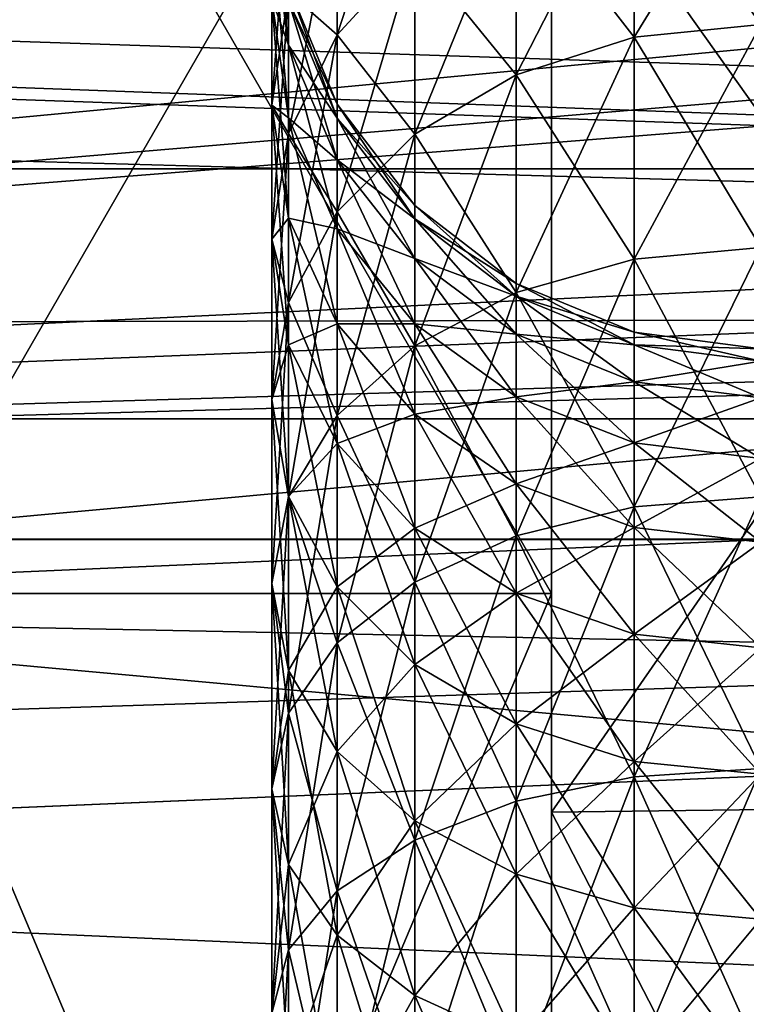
# Model space of a CAD drawing. Extents: x 0 to 200, y 18 to 95.
# Tile 351 of 491: x 148.58 to 150.66, y 50.55 to 53.37. Entities that reach past the tile are written whole.
import ezdxf

# ---------------------------------------------------------------- set-up
doc = ezdxf.new("R2010")
doc.units = 0

msp = doc.modelspace()

# ---------------------------------------------------------------- linework, layer by layer
for points in [[(101.204079, 54.298084, 38.928932), (174.799988, 55.887272, 41), (174.799988, 52.227016, 37.339745)], [(174.799988, 55.887272, 51), (115.346222, 54.298084, 53.071068), (174.799988, 52.227016, 54.660255)], [(148.199997, 55.021244, 41.5), (150.100616, 51.727016, 38.205772), (148.199997, 51.727016, 38.205772)], [(148.199997, 55.021244, 41.5), (150.100616, 55.021244, 41.5), (150.100616, 51.727016, 38.205772)], [(150.100616, 55.021244, 50.5), (148.199997, 55.021244, 50.5), (148.199997, 51.727016, 53.794228)], [(150.100616, 51.727016, 53.794228), (150.100616, 55.021244, 50.5), (148.199997, 51.727016, 53.794228)], [(150.100616, 53.938713, 49.875), (150.100616, 55.021244, 50.5), (150.100616, 51.102016, 52.711697)], [(150.100616, 55.021244, 50.5), (150.100616, 51.727016, 53.794228), (150.100616, 51.102016, 52.711697)], [(150.100616, 55.021244, 41.5), (150.100616, 53.938713, 42.125), (150.100616, 51.727016, 38.205772)], [(135.799988, 54.627644, 36.553799), (162.821793, 54.163807, 36.208118), (135.799988, 51.886112, 34.941391)], [(162.640335, 54.414803, 55.581314), (135.799988, 54.627644, 55.446201), (135.799988, 51.886112, 57.058609)], [(165.799988, 54.640976, 39.667881), (136.799988, 53.611908, 38.631443), (165.799988, 52.537247, 37.82296)], [(136.799988, 53.611908, 53.368557), (165.799988, 54.640976, 52.332119), (165.799988, 52.537247, 54.17704)], [(162.911285, 54.031204, 55.884483), (162.640335, 54.414803, 55.581314), (135.799988, 51.886112, 57.058609)], [(101.204079, 54.298084, 38.928932), (174.799988, 52.227016, 37.339745), (99.614899, 52.227016, 37.339745)], [(174.799988, 52.227016, 54.660255), (115.346222, 54.298084, 53.071068), (116.93541, 52.227016, 54.660255)], [(162.821793, 54.163807, 36.208118), (163.43602, 53.207344, 35.610722), (135.799988, 51.886112, 34.941391)], [(163.729385, 52.725121, 56.660549), (162.911285, 54.031204, 55.884483), (135.799988, 51.886112, 57.058609)], [(149.710037, 54.009644, 49.406364), (149.487564, 53.750534, 49.276234), (149.487564, 53.326077, 50.011417)], [(149.710037, 53.568325, 50.170746), (149.710037, 54.009644, 49.406364), (149.487564, 53.326077, 50.011417)], [(152.099991, 51.127014, 52.754997), (152.099991, 53.982014, 49.900002), (150.100616, 51.102016, 52.711697)], [(152.099991, 53.982014, 49.900002), (150.100616, 53.938713, 49.875), (150.100616, 51.102016, 52.711697)], [(150.100616, 53.938713, 42.125), (152.099991, 53.982014, 42.099998), (152.099991, 51.127014, 39.245003)], [(150.100616, 51.727016, 38.205772), (150.100616, 53.938713, 42.125), (150.100616, 51.102016, 39.288303)], [(150.100616, 53.938713, 42.125), (152.099991, 51.127014, 39.245003), (150.100616, 51.102016, 39.288303)], [(150.699997, 53.910919, 50.396072), (150.337646, 53.871063, 50.369858), (150.337646, 53.318829, 51.111637)], [(150.699997, 53.355373, 51.1423), (150.699997, 53.910919, 50.396072), (150.337646, 53.318829, 51.111637)], [(150.337646, 53.871063, 41.630142), (150.699997, 53.910919, 41.603928), (150.699997, 53.355373, 40.8577)], [(150.337646, 53.871063, 50.369858), (150, 53.754211, 50.293003), (150, 53.211689, 51.021736)], [(150.337646, 53.318829, 51.111637), (150.337646, 53.871063, 50.369858), (150, 53.211689, 51.021736)], [(150, 53.754211, 41.706997), (150.337646, 53.871063, 41.630142), (150.337646, 53.318829, 40.888363)], [(150.337646, 53.871063, 41.630142), (150.699997, 53.355373, 40.8577), (150.337646, 53.318829, 40.888363)], [(159.5, 52.942783, 42.700001), (133, 53.827015, 46), (133, 52.942783, 42.700001)], [(159.5, 53.827015, 46), (133, 53.827015, 46), (159.5, 52.942783, 42.700001)], [(159.5, 53.827015, 46), (159.5, 52.942783, 49.299999), (133, 52.942783, 49.299999)], [(133, 53.827015, 46), (159.5, 53.827015, 46), (133, 52.942783, 49.299999)], [(149.299988, 53.782387, 46.766212), (149.347702, 53.422493, 46.724148), (149.347702, 53.296532, 47.438503)], [(149.299988, 53.649113, 47.522064), (149.299988, 53.782387, 46.766212), (149.347702, 53.296532, 47.438503)], [(149.347702, 53.769482, 48.381264), (149.299988, 53.428986, 48.257332), (149.299988, 53.124989, 48.962074)], [(149.347702, 53.448795, 49.124695), (149.347702, 53.769482, 48.381264), (149.299988, 53.124989, 48.962074)], [(149.487564, 53.750534, 49.276234), (149.347702, 53.448795, 49.124695), (149.347702, 53.043972, 49.825871)], [(149.487564, 53.326077, 50.011417), (149.487564, 53.750534, 49.276234), (149.347702, 53.043972, 49.825871)], [(149.347702, 53.448795, 42.875305), (149.487564, 53.750534, 42.723766), (149.487564, 53.326077, 41.988586)], [(149.487564, 53.750534, 42.723766), (149.710037, 53.568325, 41.829254), (149.487564, 53.326077, 41.988586)], [(150, 53.754211, 50.293003), (149.710037, 53.568325, 50.170746), (149.710037, 53.041252, 50.878727)], [(150, 53.211689, 51.021736), (150, 53.754211, 50.293003), (149.710037, 53.041252, 50.878727)], [(149.710037, 53.568325, 41.829254), (150, 53.754211, 41.706997), (150, 53.211689, 40.978264)], [(150, 53.754211, 41.706997), (150.337646, 53.318829, 40.888363), (150, 53.211689, 40.978264)], [(149.299988, 53.649113, 47.522064), (149.347702, 53.296532, 47.438503), (149.347702, 53.088493, 48.133404)], [(149.299988, 53.428986, 48.257332), (149.299988, 53.649113, 47.522064), (149.347702, 53.088493, 48.133404)], [(149.299988, 53.649113, 44.477936), (149.299988, 53.428986, 43.742668), (149.347702, 53.296532, 44.561497)], [(149.347702, 53.422493, 45.275852), (149.299988, 53.649113, 44.477936), (149.347702, 53.296532, 44.561497)], [(165.799988, 52.537247, 37.82296), (136.799988, 53.611908, 38.631443), (136.799988, 52.48365, 37.906357)], [(136.799988, 53.611908, 53.368557), (165.799988, 52.537247, 54.17704), (136.799988, 52.48365, 54.093643)], [(149.710037, 53.568325, 50.170746), (149.487564, 53.326077, 50.011417), (149.487564, 52.819141, 50.692348)], [(149.710037, 53.041252, 50.878727), (149.710037, 53.568325, 50.170746), (149.487564, 52.819141, 50.692348)], [(149.487564, 53.326077, 41.988586), (149.710037, 53.568325, 41.829254), (149.710037, 53.041252, 41.121273)], [(149.710037, 53.568325, 41.829254), (150, 53.211689, 40.978264), (149.710037, 53.041252, 41.121273)], [(149.347702, 53.448795, 49.124695), (149.299988, 53.124989, 48.962074), (149.299988, 52.741234, 49.626759)], [(149.347702, 53.043972, 49.825871), (149.347702, 53.448795, 49.124695), (149.299988, 52.741234, 49.626759)], [(149.299988, 53.124989, 43.037926), (149.347702, 53.448795, 42.875305), (149.347702, 53.043972, 42.174129)], [(149.299988, 53.428986, 43.742668), (149.347702, 53.448795, 42.875305), (149.299988, 53.124989, 43.037926)], [(149.347702, 53.464668, 46), (149.487564, 53.127014, 46), (149.487564, 53.08712, 46.684948)], [(149.347702, 53.422493, 46.724148), (149.347702, 53.464668, 46), (149.487564, 53.08712, 46.684948)], [(149.347702, 53.464668, 46), (149.347702, 53.422493, 45.275852), (149.487564, 53.127014, 46)], [(149.347702, 53.448795, 42.875305), (149.487564, 53.326077, 41.988586), (149.347702, 53.043972, 42.174129)], [(149.299988, 53.428986, 48.257332), (149.347702, 53.088493, 48.133404), (149.347702, 52.801186, 48.799454)], [(149.299988, 53.124989, 48.962074), (149.299988, 53.428986, 48.257332), (149.347702, 52.801186, 48.799454)], [(149.299988, 53.428986, 43.742668), (149.299988, 53.124989, 43.037926), (149.347702, 53.088493, 43.866596)], [(149.347702, 53.296532, 44.561497), (149.299988, 53.428986, 43.742668), (149.347702, 53.088493, 43.866596)], [(149.347702, 53.422493, 46.724148), (149.487564, 53.08712, 46.684948), (149.487564, 52.967979, 47.360634)], [(149.347702, 53.296532, 47.438503), (149.347702, 53.422493, 46.724148), (149.487564, 52.967979, 47.360634)], [(149.347702, 53.422493, 45.275852), (149.347702, 53.296532, 44.561497), (149.487564, 53.08712, 45.315052)], [(149.487564, 53.127014, 46), (149.347702, 53.422493, 45.275852), (149.487564, 53.08712, 45.315052)], [(150.699997, 53.355373, 51.1423), (150.337646, 53.318829, 51.111637), (150.337646, 52.684212, 51.78429)], [(150.699997, 52.716949, 51.818989), (150.699997, 53.355373, 51.1423), (150.337646, 52.684212, 51.78429)], [(150.337646, 53.318829, 40.888363), (150.699997, 53.355373, 40.8577), (150.699997, 52.716949, 40.181011)], [(149.487564, 53.326077, 50.011417), (149.347702, 53.043972, 49.825871), (149.347702, 52.560482, 50.475311)], [(149.487564, 52.819141, 50.692348), (149.487564, 53.326077, 50.011417), (149.347702, 52.560482, 50.475311)], [(149.347702, 53.043972, 42.174129), (149.487564, 53.326077, 41.988586), (149.487564, 52.819141, 41.307652)], [(149.487564, 53.326077, 41.988586), (149.710037, 53.041252, 41.121273), (149.487564, 52.819141, 41.307652)], [(150.337646, 53.318829, 51.111637), (150, 53.211689, 51.021736), (150, 52.588234, 51.68256)], [(150.337646, 52.684212, 51.78429), (150.337646, 53.318829, 51.111637), (150, 52.588234, 51.68256)], [(150, 53.211689, 40.978264), (150.337646, 53.318829, 40.888363), (150.337646, 52.684212, 40.21571)], [(150.337646, 53.318829, 40.888363), (150.699997, 52.716949, 40.181011), (150.337646, 52.684212, 40.21571)], [(149.347702, 53.296532, 47.438503), (149.487564, 52.967979, 47.360634), (149.487564, 52.771202, 48.017918)], [(149.347702, 53.088493, 48.133404), (149.347702, 53.296532, 47.438503), (149.487564, 52.771202, 48.017918)], [(149.347702, 53.296532, 44.561497), (149.347702, 53.088493, 43.866596), (149.487564, 52.967979, 44.639366)], [(149.487564, 53.08712, 45.315052), (149.347702, 53.296532, 44.561497), (149.487564, 52.967979, 44.639366)], [(163.43602, 53.207344, 35.610722), (163.580246, 52.98278, 35.470463), (135.799988, 51.886112, 34.941391)], [(150, 53.211689, 51.021736), (149.710037, 53.041252, 50.878727), (149.710037, 52.435555, 51.520729)], [(150, 52.588234, 51.68256), (150, 53.211689, 51.021736), (149.710037, 52.435555, 51.520729)], [(149.710037, 53.041252, 41.121273), (150, 53.211689, 40.978264), (150, 52.588234, 40.31744)], [(150, 53.211689, 40.978264), (150.337646, 52.684212, 40.21571), (150, 52.588234, 40.31744)], [(149.299988, 53.124989, 48.962074), (149.347702, 52.801186, 48.799454), (149.347702, 52.438499, 49.427647)], [(149.299988, 52.741234, 49.626759), (149.299988, 53.124989, 48.962074), (149.347702, 52.438499, 49.427647)], [(149.347702, 52.801186, 43.200546), (149.299988, 53.124989, 43.037926), (149.299988, 52.741234, 42.373241)], [(149.299988, 53.124989, 43.037926), (149.347702, 53.043972, 42.174129), (149.299988, 52.741234, 42.373241)], [(149.347702, 53.088493, 43.866596), (149.299988, 53.124989, 43.037926), (149.347702, 52.801186, 43.200546)], [(149.487564, 53.127014, 46), (149.710037, 52.837067, 46), (149.710037, 52.799133, 46.651287)], [(149.487564, 53.08712, 46.684948), (149.487564, 53.127014, 46), (149.710037, 52.799133, 46.651287)], [(149.487564, 53.127014, 46), (149.487564, 53.08712, 45.315052), (149.710037, 52.837067, 46)], [(149.347702, 53.088493, 48.133404), (149.487564, 52.771202, 48.017918), (149.487564, 52.499447, 48.647915)], [(149.347702, 52.801186, 48.799454), (149.347702, 53.088493, 48.133404), (149.487564, 52.499447, 48.647915)], [(149.347702, 53.088493, 43.866596), (149.347702, 52.801186, 43.200546), (149.487564, 52.771202, 43.982082)], [(149.487564, 52.967979, 44.639366), (149.347702, 53.088493, 43.866596), (149.487564, 52.771202, 43.982082)], [(149.487564, 53.08712, 46.684948), (149.710037, 52.799133, 46.651287), (149.710037, 52.685844, 47.293766)], [(149.487564, 52.967979, 47.360634), (149.487564, 53.08712, 46.684948), (149.710037, 52.685844, 47.293766)], [(149.487564, 53.08712, 45.315052), (149.487564, 52.967979, 44.639366), (149.710037, 52.799133, 45.348713)], [(149.710037, 52.837067, 46), (149.487564, 53.08712, 45.315052), (149.710037, 52.799133, 45.348713)], [(149.347702, 53.043972, 49.825871), (149.299988, 52.741234, 49.626759), (149.299988, 52.282909, 50.242397)], [(149.347702, 52.560482, 50.475311), (149.347702, 53.043972, 49.825871), (149.299988, 52.282909, 50.242397)], [(149.299988, 52.741234, 42.373241), (149.347702, 53.043972, 42.174129), (149.347702, 52.560482, 41.524689)], [(149.347702, 53.043972, 42.174129), (149.487564, 52.819141, 41.307652), (149.347702, 52.560482, 41.524689)], [(149.710037, 53.041252, 50.878727), (149.487564, 52.819141, 50.692348), (149.487564, 52.23658, 51.309826)], [(149.710037, 52.435555, 51.520729), (149.710037, 53.041252, 50.878727), (149.487564, 52.23658, 51.309826)], [(149.487564, 52.819141, 41.307652), (149.710037, 53.041252, 41.121273), (149.710037, 52.435555, 40.479271)], [(149.710037, 53.041252, 41.121273), (150, 52.588234, 40.31744), (149.710037, 52.435555, 40.479271)], [(135.799988, 51.886112, 34.941391), (163.580246, 52.98278, 35.470463), (164.1866, 51.880817, 34.95274)], [(149.487564, 52.967979, 47.360634), (149.710037, 52.685844, 47.293766), (149.710037, 52.498737, 47.918751)], [(149.487564, 52.771202, 48.017918), (149.487564, 52.967979, 47.360634), (149.710037, 52.498737, 47.918751)], [(149.487564, 52.967979, 44.639366), (149.487564, 52.771202, 43.982082), (149.710037, 52.685844, 44.706234)], [(149.710037, 52.799133, 45.348713), (149.487564, 52.967979, 44.639366), (149.710037, 52.685844, 44.706234)], [(159.5, 50.527016, 40.284233), (133, 52.942783, 42.700001), (133, 50.527016, 40.284233)], [(159.5, 52.942783, 42.700001), (133, 52.942783, 42.700001), (159.5, 50.527016, 40.284233)], [(159.5, 52.942783, 49.299999), (159.5, 50.527016, 51.715767), (133, 50.527016, 51.715767)], [(133, 52.942783, 49.299999), (159.5, 52.942783, 49.299999), (133, 50.527016, 51.715767)], [(149.710037, 52.837067, 46), (150, 52.614578, 46), (150, 52.578152, 46.625458)], [(149.710037, 52.799133, 46.651287), (149.710037, 52.837067, 46), (150, 52.578152, 46.625458)], [(149.710037, 52.837067, 46), (149.710037, 52.799133, 45.348713), (150, 52.614578, 46)], [(149.347702, 52.801186, 43.200546), (149.299988, 52.741234, 42.373241), (149.347702, 52.438499, 42.572353)], [(149.487564, 52.819141, 50.692348), (149.347702, 52.560482, 50.475311), (149.347702, 52.004868, 51.064228)], [(149.487564, 52.23658, 51.309826), (149.487564, 52.819141, 50.692348), (149.347702, 52.004868, 51.064228)], [(149.347702, 52.560482, 41.524689), (149.487564, 52.819141, 41.307652), (149.487564, 52.23658, 40.690174)], [(149.347702, 52.801186, 48.799454), (149.487564, 52.499447, 48.647915), (149.487564, 52.156395, 49.242104)], [(149.347702, 52.438499, 49.427647), (149.347702, 52.801186, 48.799454), (149.487564, 52.156395, 49.242104)], [(149.487564, 52.499447, 43.352085), (149.347702, 52.801186, 43.200546), (149.347702, 52.438499, 42.572353)], [(149.487564, 52.771202, 43.982082), (149.347702, 52.801186, 43.200546), (149.487564, 52.499447, 43.352085)], [(149.487564, 52.819141, 41.307652), (149.710037, 52.435555, 40.479271), (149.487564, 52.23658, 40.690174)], [(149.710037, 52.799133, 46.651287), (150, 52.578152, 46.625458), (150, 52.469357, 47.242458)], [(149.710037, 52.685844, 47.293766), (149.710037, 52.799133, 46.651287), (150, 52.469357, 47.242458)], [(149.710037, 52.799133, 45.348713), (149.710037, 52.685844, 44.706234), (150, 52.578152, 45.374542)], [(150, 52.614578, 46), (149.710037, 52.799133, 45.348713), (150, 52.578152, 45.374542)], [(149.487564, 52.771202, 48.017918), (149.710037, 52.498737, 47.918751), (149.710037, 52.240341, 48.517788)], [(149.487564, 52.499447, 48.647915), (149.487564, 52.771202, 48.017918), (149.710037, 52.240341, 48.517788)], [(149.487564, 52.771202, 43.982082), (149.487564, 52.499447, 43.352085), (149.710037, 52.498737, 44.081249)], [(149.710037, 52.685844, 44.706234), (149.487564, 52.771202, 43.982082), (149.710037, 52.498737, 44.081249)], [(149.299988, 52.741234, 49.626759), (149.347702, 52.438499, 49.427647), (149.347702, 52.005337, 50.009487)], [(149.299988, 52.282909, 50.242397), (149.299988, 52.741234, 49.626759), (149.347702, 52.005337, 50.009487)], [(149.347702, 52.438499, 42.572353), (149.299988, 52.741234, 42.373241), (149.299988, 52.282909, 41.757603)], [(149.299988, 52.741234, 42.373241), (149.347702, 52.560482, 41.524689), (149.299988, 52.282909, 41.757603)], [(163.773148, 52.655239, 56.702072), (163.729385, 52.725121, 56.660549), (135.799988, 51.886112, 57.058609)], [(150.699997, 52.716949, 51.818989), (150.337646, 52.684212, 51.78429), (150.337646, 51.9758, 52.378719)], [(150.699997, 52.004284, 52.416985), (150.699997, 52.716949, 51.818989), (150.337646, 51.9758, 52.378719)], [(150.337646, 52.684212, 40.21571), (150.699997, 52.716949, 40.181011), (150.699997, 52.004284, 39.583015)], [(149.710037, 52.685844, 47.293766), (150, 52.469357, 47.242458), (150, 52.289669, 47.842655)], [(149.710037, 52.498737, 47.918751), (149.710037, 52.685844, 47.293766), (150, 52.289669, 47.842655)], [(149.710037, 52.685844, 44.706234), (149.710037, 52.498737, 44.081249), (150, 52.469357, 44.757542)], [(150, 52.578152, 45.374542), (149.710037, 52.685844, 44.706234), (150, 52.469357, 44.757542)], [(150.337646, 52.684212, 51.78429), (150, 52.588234, 51.68256), (150, 51.892281, 52.266537)], [(150.337646, 51.9758, 52.378719), (150.337646, 52.684212, 51.78429), (150, 51.892281, 52.266537)], [(150, 52.588234, 40.31744), (150.337646, 52.684212, 40.21571), (150.337646, 51.9758, 39.621281)], [(150.337646, 52.684212, 40.21571), (150.699997, 52.004284, 39.583015), (150.337646, 51.9758, 39.621281)], [(163.773148, 52.655239, 56.702072), (135.799988, 51.886112, 57.058609), (164.179993, 51.877483, 57.038631)], [(150, 52.614578, 46), (150.337646, 52.47472, 46), (150.337646, 52.439236, 46.609222)], [(150, 52.578152, 46.625458), (150, 52.614578, 46), (150.337646, 52.439236, 46.609222)], [(150, 52.614578, 46), (150, 52.578152, 45.374542), (150.337646, 52.47472, 46)], [(150, 52.588234, 51.68256), (149.710037, 52.435555, 51.520729), (149.710037, 51.759418, 52.088074)], [(150, 51.892281, 52.266537), (150, 52.588234, 51.68256), (149.710037, 51.759418, 52.088074)], [(149.710037, 52.435555, 40.479271), (150, 52.588234, 40.31744), (150, 51.892281, 39.733463)], [(150, 52.588234, 40.31744), (150.337646, 51.9758, 39.621281), (150, 51.892281, 39.733463)], [(150, 52.578152, 46.625458), (150.337646, 52.439236, 46.609222), (150.337646, 52.333267, 47.210205)], [(150, 52.469357, 47.242458), (150, 52.578152, 46.625458), (150.337646, 52.333267, 47.210205)], [(150, 52.578152, 45.374542), (150, 52.469357, 44.757542), (150.337646, 52.439236, 45.390778)], [(150.337646, 52.47472, 46), (150, 52.578152, 45.374542), (150.337646, 52.439236, 45.390778)], [(149.347702, 52.560482, 50.475311), (149.299988, 52.282909, 50.242397), (149.299988, 51.75621, 50.800667)], [(149.347702, 52.004868, 51.064228), (149.347702, 52.560482, 50.475311), (149.299988, 51.75621, 50.800667)], [(149.299988, 52.282909, 41.757603), (149.347702, 52.560482, 41.524689), (149.347702, 52.004868, 40.935772)], [(149.347702, 52.560482, 41.524689), (149.487564, 52.23658, 40.690174), (149.347702, 52.004868, 40.935772)], [(165.799988, 52.537247, 37.82296), (136.799988, 51.277313, 37.131088), (165.799988, 49.996166, 36.651508)], [(136.799988, 51.277313, 54.868912), (165.799988, 52.537247, 54.17704), (165.799988, 49.996166, 55.348492)], [(165.799988, 52.537247, 37.82296), (136.799988, 52.48365, 37.906357), (136.799988, 51.277313, 37.131088)], [(136.799988, 52.48365, 54.093643), (165.799988, 52.537247, 54.17704), (136.799988, 51.277313, 54.868912)], [(149.487564, 52.499447, 43.352085), (149.347702, 52.438499, 42.572353), (149.487564, 52.156395, 42.757896)], [(149.487564, 52.499447, 48.647915), (149.710037, 52.240341, 48.517788), (149.710037, 51.914143, 49.082775)], [(149.487564, 52.156395, 49.242104), (149.487564, 52.499447, 48.647915), (149.710037, 51.914143, 49.082775)], [(149.710037, 52.240341, 43.482216), (149.487564, 52.499447, 43.352085), (149.487564, 52.156395, 42.757896)], [(149.710037, 52.498737, 44.081249), (149.487564, 52.499447, 43.352085), (149.710037, 52.240341, 43.482216)], [(149.710037, 52.498737, 47.918751), (150, 52.289669, 47.842655), (150, 52.041519, 48.417934)], [(149.710037, 52.240341, 48.517788), (149.710037, 52.498737, 47.918751), (150, 52.041519, 48.417934)], [(150, 52.289669, 44.157345), (149.710037, 52.498737, 44.081249), (149.710037, 52.240341, 43.482216)], [(150, 52.469357, 44.757542), (149.710037, 52.498737, 44.081249), (150, 52.289669, 44.157345)], [(150, 52.469357, 47.242458), (150.337646, 52.333267, 47.210205), (150.337646, 52.158245, 47.794819)], [(150, 52.289669, 47.842655), (150, 52.469357, 47.242458), (150.337646, 52.158245, 47.794819)], [(150.337646, 52.333267, 44.789795), (150, 52.469357, 44.757542), (150, 52.289669, 44.157345)], [(150.337646, 52.439236, 45.390778), (150, 52.469357, 44.757542), (150.337646, 52.333267, 44.789795)], [(150.337646, 52.47472, 46), (150.699997, 52.427017, 46), (150.699997, 52.391853, 46.603683)], [(150.337646, 52.439236, 46.609222), (150.337646, 52.47472, 46), (150.699997, 52.391853, 46.603683)], [(150.337646, 52.47472, 46), (150.337646, 52.439236, 45.390778), (150.699997, 52.427017, 46)], [(149.347702, 52.438499, 42.572353), (149.299988, 52.282909, 41.757603), (149.347702, 52.005337, 41.990513)], [(149.347702, 52.438499, 49.427647), (149.487564, 52.156395, 49.242104), (149.487564, 51.746677, 49.792446)], [(149.347702, 52.005337, 50.009487), (149.347702, 52.438499, 49.427647), (149.487564, 51.746677, 49.792446)], [(149.487564, 52.156395, 42.757896), (149.347702, 52.438499, 42.572353), (149.347702, 52.005337, 41.990513)], [(149.710037, 52.435555, 51.520729), (149.487564, 52.23658, 51.309826), (149.487564, 51.586273, 51.855499)], [(149.710037, 51.759418, 52.088074), (149.710037, 52.435555, 51.520729), (149.487564, 51.586273, 51.855499)], [(149.487564, 52.23658, 40.690174), (149.710037, 52.435555, 40.479271), (149.710037, 51.759418, 39.911926)], [(149.710037, 52.435555, 40.479271), (150, 51.892281, 39.733463), (149.710037, 51.759418, 39.911926)], [(150.337646, 52.439236, 46.609222), (150.699997, 52.391853, 46.603683), (150.699997, 52.28685, 47.199203)], [(150.337646, 52.333267, 47.210205), (150.337646, 52.439236, 46.609222), (150.699997, 52.28685, 47.199203)], [(150.699997, 52.391853, 45.396317), (150.337646, 52.439236, 45.390778), (150.337646, 52.333267, 44.789795)], [(150.699997, 52.427017, 46), (150.337646, 52.439236, 45.390778), (150.699997, 52.391853, 45.396317)], [(150.699997, 52.391853, 45.396317), (150.337646, 52.333267, 44.789795), (150.699997, 52.28685, 44.800797)], [(150.337646, 52.333267, 44.789795), (150, 52.289669, 44.157345), (150.337646, 52.158245, 44.205181)], [(150.337646, 52.333267, 47.210205), (150.699997, 52.28685, 47.199203), (150.699997, 52.113419, 47.778503)], [(150.337646, 52.158245, 47.794819), (150.337646, 52.333267, 47.210205), (150.699997, 52.113419, 47.778503)], [(150.699997, 52.28685, 44.800797), (150.337646, 52.333267, 44.789795), (150.337646, 52.158245, 44.205181)], [(150, 52.289669, 44.157345), (149.710037, 52.240341, 43.482216), (150, 52.041519, 43.582066)], [(150, 52.289669, 47.842655), (150.337646, 52.158245, 47.794819), (150.337646, 51.916534, 48.355164)], [(150, 52.041519, 48.417934), (150, 52.289669, 47.842655), (150.337646, 51.916534, 48.355164)], [(150.337646, 52.158245, 44.205181), (150, 52.289669, 44.157345), (150, 52.041519, 43.582066)], [(150.699997, 52.28685, 44.800797), (150.337646, 52.158245, 44.205181), (150.699997, 52.113419, 44.221497)], [(149.299988, 52.282909, 50.242397), (149.347702, 52.005337, 50.009487), (149.347702, 51.507553, 50.537106)], [(149.299988, 51.75621, 50.800667), (149.299988, 52.282909, 50.242397), (149.347702, 51.507553, 50.537106)], [(149.347702, 52.005337, 41.990513), (149.299988, 52.282909, 41.757603), (149.299988, 51.75621, 41.199333)], [(149.299988, 52.282909, 41.757603), (149.347702, 52.004868, 40.935772), (149.299988, 51.75621, 41.199333)], [(149.487564, 52.23658, 51.309826), (149.347702, 52.004868, 51.064228), (149.347702, 51.38464, 51.58466)], [(149.487564, 51.586273, 51.855499), (149.487564, 52.23658, 51.309826), (149.347702, 51.38464, 51.58466)], [(149.347702, 52.004868, 40.935772), (149.487564, 52.23658, 40.690174), (149.487564, 51.586273, 40.144501)], [(149.710037, 52.240341, 43.482216), (149.487564, 52.156395, 42.757896), (149.710037, 51.914143, 42.917229)], [(149.487564, 52.23658, 40.690174), (149.710037, 51.759418, 39.911926), (149.487564, 51.586273, 40.144501)], [(149.710037, 52.240341, 48.517788), (150, 52.041519, 48.417934), (150, 51.72826, 48.960514)], [(149.710037, 51.914143, 49.082775), (149.710037, 52.240341, 48.517788), (150, 51.72826, 48.960514)], [(150, 52.041519, 43.582066), (149.710037, 52.240341, 43.482216), (149.710037, 51.914143, 42.917229)], [(98.615891, 49.815205, 36.34074), (174.799988, 52.227016, 37.339745), (174.799988, 47.227016, 36)], [(99.614899, 52.227016, 37.339745), (174.799988, 52.227016, 37.339745), (98.615891, 49.815205, 36.34074)], [(174.799988, 52.227016, 54.660255), (116.93541, 52.227016, 54.660255), (117.93441, 49.815205, 55.65926)], [(174.799988, 52.227016, 54.660255), (117.93441, 49.815205, 55.65926), (174.799988, 47.227016, 56)], [(149.487564, 52.156395, 42.757896), (149.347702, 52.005337, 41.990513), (149.487564, 51.746677, 42.207554)], [(149.487564, 52.156395, 49.242104), (149.710037, 51.914143, 49.082775), (149.710037, 51.524563, 49.606071)], [(149.487564, 51.746677, 49.792446), (149.487564, 52.156395, 49.242104), (149.710037, 51.524563, 49.606071)], [(149.710037, 51.914143, 42.917229), (149.487564, 52.156395, 42.757896), (149.487564, 51.746677, 42.207554)], [(150.337646, 52.158245, 44.205181), (150, 52.041519, 43.582066), (150.337646, 51.916534, 43.644836)], [(150.337646, 52.158245, 47.794819), (150.699997, 52.113419, 47.778503), (150.699997, 51.873905, 48.333755)], [(150.337646, 51.916534, 48.355164), (150.337646, 52.158245, 47.794819), (150.699997, 51.873905, 48.333755)], [(150.699997, 52.113419, 44.221497), (150.337646, 52.158245, 44.205181), (150.337646, 51.916534, 43.644836)], [(150.699997, 52.113419, 44.221497), (150.337646, 51.916534, 43.644836), (150.699997, 51.873905, 43.666245)], [(150, 52.041519, 43.582066), (149.710037, 51.914143, 42.917229), (150, 51.72826, 43.039486)], [(150, 52.041519, 48.417934), (150.337646, 51.916534, 48.355164), (150.337646, 51.611408, 48.883659)], [(150, 51.72826, 48.960514), (150, 52.041519, 48.417934), (150.337646, 51.611408, 48.883659)], [(150.337646, 51.916534, 43.644836), (150, 52.041519, 43.582066), (150, 51.72826, 43.039486)], [(149.347702, 52.005337, 41.990513), (149.299988, 51.75621, 41.199333), (149.347702, 51.507553, 41.462894)], [(149.347702, 52.004868, 51.064228), (149.299988, 51.75621, 50.800667), (149.299988, 51.168262, 51.294014)], [(149.347702, 51.38464, 51.58466), (149.347702, 52.004868, 51.064228), (149.299988, 51.168262, 51.294014)], [(149.299988, 51.75621, 41.199333), (149.347702, 52.004868, 40.935772), (149.347702, 51.38464, 40.41534)], [(149.347702, 52.005337, 50.009487), (149.487564, 51.746677, 49.792446), (149.487564, 51.275841, 50.291504)], [(149.347702, 51.507553, 50.537106), (149.347702, 52.005337, 50.009487), (149.487564, 51.275841, 50.291504)], [(149.487564, 51.746677, 42.207554), (149.347702, 52.005337, 41.990513), (149.347702, 51.507553, 41.462894)], [(149.347702, 52.004868, 40.935772), (149.487564, 51.586273, 40.144501), (149.347702, 51.38464, 40.41534)], [(150.699997, 52.004284, 52.416985), (150.337646, 51.9758, 52.378719), (150.337646, 51.203163, 52.88689)], [(150.699997, 51.227013, 52.928204), (150.699997, 52.004284, 52.416985), (150.337646, 51.203163, 52.88689)], [(150.337646, 51.9758, 39.621281), (150.699997, 52.004284, 39.583015), (150.699997, 51.227013, 39.071796)], [(150.337646, 51.9758, 52.378719), (150, 51.892281, 52.266537), (150, 51.133236, 52.765766)], [(150.337646, 51.203163, 52.88689), (150.337646, 51.9758, 52.378719), (150, 51.133236, 52.765766)], [(150, 51.892281, 39.733463), (150.337646, 51.9758, 39.621281), (150.337646, 51.203163, 39.11311)], [(150.337646, 51.9758, 39.621281), (150.699997, 51.227013, 39.071796), (150.337646, 51.203163, 39.11311)], [(149.710037, 51.914143, 42.917229), (149.487564, 51.746677, 42.207554), (149.710037, 51.524563, 42.393929)], [(149.710037, 51.914143, 49.082775), (150, 51.72826, 48.960514), (150, 51.35413, 49.463058)], [(149.710037, 51.524563, 49.606071), (149.710037, 51.914143, 49.082775), (150, 51.35413, 49.463058)], [(150, 51.72826, 43.039486), (149.710037, 51.914143, 42.917229), (149.710037, 51.524563, 42.393929)], [(150, 51.892281, 52.266537), (149.710037, 51.759418, 52.088074), (149.710037, 51.021988, 52.57309)], [(150, 51.133236, 52.765766), (150, 51.892281, 52.266537), (149.710037, 51.021988, 52.57309)], [(149.710037, 51.759418, 39.911926), (150, 51.892281, 39.733463), (150, 51.133236, 39.234234)], [(150.337646, 51.916534, 43.644836), (150, 51.72826, 43.039486), (150.337646, 51.611408, 43.116341)], [(150, 51.892281, 39.733463), (150.337646, 51.203163, 39.11311), (150, 51.133236, 39.234234)], [(150.337646, 51.916534, 48.355164), (150.699997, 51.873905, 48.333755), (150.699997, 51.571552, 48.857449)], [(150.337646, 51.611408, 48.883659), (150.337646, 51.916534, 48.355164), (150.699997, 51.571552, 48.857449)], [(150.699997, 51.873905, 43.666245), (150.337646, 51.916534, 43.644836), (150.337646, 51.611408, 43.116341)], [(164.475601, 51.312389, 57.283161), (135.799988, 51.886112, 57.058609), (135.799988, 48.817287, 57.894161)], [(135.799988, 51.886112, 34.941391), (164.1866, 51.880817, 34.95274), (145.074127, 49.662716, 34.249794)], [(164.179993, 51.877483, 57.038631), (135.799988, 51.886112, 57.058609), (164.475601, 51.312389, 57.283161)], [(145.074127, 49.662716, 34.249794), (164.1866, 51.880817, 34.95274), (145.669281, 49.496815, 34.216736)], [(145.669281, 49.496815, 34.216736), (164.1866, 51.880817, 34.95274), (145.724777, 49.48135, 34.213654)], [(145.724777, 49.48135, 34.213654), (164.1866, 51.880817, 34.95274), (146.301407, 49.113602, 34.149227)], [(146.301407, 49.113602, 34.149227), (164.1866, 51.880817, 34.95274), (146.423447, 48.971775, 34.129887)], [(146.423447, 48.971775, 34.129887), (164.1866, 51.880817, 34.95274), (146.556702, 48.816887, 34.108761)], [(164.1866, 51.880817, 34.95274), (164.309387, 51.657681, 34.847904), (146.556702, 48.816887, 34.108761)], [(150.699997, 51.873905, 43.666245), (150.337646, 51.611408, 43.116341), (150.699997, 51.571552, 43.142555)], [(149.299988, 51.75621, 50.800667), (149.347702, 51.507553, 50.537106), (149.347702, 50.951881, 51.003368)], [(149.299988, 51.168262, 51.294014), (149.299988, 51.75621, 50.800667), (149.347702, 50.951881, 51.003368)], [(149.347702, 51.507553, 41.462894), (149.299988, 51.75621, 41.199333), (149.299988, 51.168262, 40.705986)], [(149.299988, 51.75621, 41.199333), (149.347702, 51.38464, 40.41534), (149.299988, 51.168262, 40.705986)], [(149.710037, 51.759418, 52.088074), (149.487564, 51.586273, 51.855499), (149.487564, 50.877014, 52.321987)], [(149.710037, 51.021988, 52.57309), (149.710037, 51.759418, 52.088074), (149.487564, 50.877014, 52.321987)], [(149.487564, 51.586273, 40.144501), (149.710037, 51.759418, 39.911926), (149.710037, 51.021988, 39.42691)], [(149.710037, 51.759418, 39.911926), (150, 51.133236, 39.234234), (149.710037, 51.021988, 39.42691)], [(148.199997, 51.727016, 38.205772), (150.100616, 47.227016, 37), (148.199997, 47.227016, 37)], [(148.199997, 51.727016, 38.205772), (150.100616, 51.727016, 38.205772), (150.100616, 47.227016, 37)], [(150.100616, 51.727016, 53.794228), (148.199997, 51.727016, 53.794228), (148.199997, 47.227016, 55)], [(150.100616, 47.227016, 55), (150.100616, 51.727016, 53.794228), (148.199997, 47.227016, 55)], [(149.487564, 51.746677, 42.207554), (149.347702, 51.507553, 41.462894), (149.487564, 51.275841, 41.708496)], [(149.487564, 51.746677, 49.792446), (149.710037, 51.524563, 49.606071), (149.710037, 51.076866, 50.080605)], [(149.487564, 51.275841, 50.291504), (149.487564, 51.746677, 49.792446), (149.710037, 51.076866, 50.080605)], [(149.710037, 51.524563, 42.393929), (149.487564, 51.746677, 42.207554), (149.487564, 51.275841, 41.708496)], [(150, 51.72826, 43.039486), (149.710037, 51.524563, 42.393929), (150, 51.35413, 42.536942)], [(150, 51.72826, 48.960514), (150.337646, 51.611408, 48.883659), (150.337646, 51.24699, 49.373158)], [(150, 51.35413, 49.463058), (150, 51.72826, 48.960514), (150.337646, 51.24699, 49.373158)], [(150.337646, 51.611408, 43.116341), (150, 51.72826, 43.039486), (150, 51.35413, 42.536942)], [(150.100616, 51.727016, 38.205772), (150.100616, 51.102016, 39.288303), (150.100616, 47.227016, 37)], [(150.100616, 51.102016, 52.711697), (150.100616, 51.727016, 53.794228), (150.100616, 47.227016, 53.75)], [(150.100616, 51.727016, 53.794228), (150.100616, 47.227016, 55), (150.100616, 47.227016, 53.75)], [(164.309387, 51.657681, 34.847904), (164.40387, 51.441963, 34.775501), (146.556702, 48.816887, 34.108761)], [(150.337646, 51.611408, 43.116341), (150, 51.35413, 42.536942), (150.337646, 51.24699, 42.626842)], [(150.337646, 51.611408, 48.883659), (150.699997, 51.571552, 48.857449), (150.699997, 51.210445, 49.342495)], [(150.337646, 51.24699, 49.373158), (150.337646, 51.611408, 48.883659), (150.699997, 51.210445, 49.342495)], [(150.699997, 51.571552, 43.142555), (150.337646, 51.611408, 43.116341), (150.337646, 51.24699, 42.626842)], [(149.487564, 51.586273, 51.855499), (149.347702, 51.38464, 51.58466), (149.347702, 50.708191, 52.029568)], [(149.487564, 50.877014, 52.321987), (149.487564, 51.586273, 51.855499), (149.347702, 50.708191, 52.029568)], [(149.347702, 51.38464, 40.41534), (149.487564, 51.586273, 40.144501), (149.487564, 50.877014, 39.678017)], [(149.487564, 51.586273, 40.144501), (149.710037, 51.021988, 39.42691), (149.487564, 50.877014, 39.678017)], [(150.699997, 51.571552, 43.142555), (150.337646, 51.24699, 42.626842), (150.699997, 51.210445, 42.657505)], [(149.710037, 51.524563, 42.393929), (149.487564, 51.275841, 41.708496), (149.710037, 51.076866, 41.919395)], [(149.710037, 51.524563, 49.606071), (150, 51.35413, 49.463058), (150, 50.924187, 49.918774)], [(149.710037, 51.076866, 50.080605), (149.710037, 51.524563, 49.606071), (150, 50.924187, 49.918774)], [(150, 51.35413, 42.536942), (149.710037, 51.524563, 42.393929), (149.710037, 51.076866, 41.919395)], [(149.347702, 51.507553, 41.462894), (149.299988, 51.168262, 40.705986), (149.347702, 50.951881, 40.996632)], [(149.347702, 51.507553, 50.537106), (149.487564, 51.275841, 50.291504), (149.487564, 50.750252, 50.732529)], [(149.347702, 50.951881, 51.003368), (149.347702, 51.507553, 50.537106), (149.487564, 50.750252, 50.732529)], [(149.487564, 51.275841, 41.708496), (149.347702, 51.507553, 41.462894), (149.347702, 50.951881, 40.996632)], [(164.40387, 51.441963, 34.775501), (164.850601, 50.422028, 34.433155), (146.556702, 48.816887, 34.108761)], [(149.347702, 51.38464, 51.58466), (149.299988, 51.168262, 51.294014), (149.299988, 50.527016, 51.715767)], [(149.347702, 50.708191, 52.029568), (149.347702, 51.38464, 51.58466), (149.299988, 50.527016, 51.715767)], [(149.299988, 51.168262, 40.705986), (149.347702, 51.38464, 40.41534), (149.347702, 50.708191, 39.970432)], [(149.347702, 51.38464, 40.41534), (149.487564, 50.877014, 39.678017), (149.347702, 50.708191, 39.970432)], [(150, 51.35413, 42.536942), (149.710037, 51.076866, 41.919395), (150, 50.924187, 42.081226)], [(150, 51.35413, 49.463058), (150.337646, 51.24699, 49.373158), (150.337646, 50.828209, 49.817043)], [(150, 50.924187, 49.918774), (150, 51.35413, 49.463058), (150.337646, 50.828209, 49.817043)], [(150.337646, 51.24699, 42.626842), (150, 51.35413, 42.536942), (150, 50.924187, 42.081226)], [(164.562897, 51.094975, 57.34848), (164.475601, 51.312389, 57.283161), (135.799988, 48.817287, 57.894161)], [(165.799988, 49.996166, 36.651508), (136.799988, 51.277313, 37.131088), (136.799988, 49.968212, 36.7467)], [(136.799988, 51.277313, 54.868912), (165.799988, 49.996166, 55.348492), (136.799988, 49.968212, 55.2533)], [(149.487564, 51.275841, 41.708496), (149.347702, 50.951881, 40.996632), (149.487564, 50.750252, 41.267475)], [(149.487564, 51.275841, 50.291504), (149.710037, 51.076866, 50.080605), (149.710037, 50.577106, 50.49995)], [(149.487564, 50.750252, 50.732529), (149.487564, 51.275841, 50.291504), (149.710037, 50.577106, 50.49995)], [(149.710037, 51.076866, 41.919395), (149.487564, 51.275841, 41.708496), (149.487564, 50.750252, 41.267475)], [(150.337646, 51.24699, 42.626842), (150, 50.924187, 42.081226), (150.337646, 50.828209, 42.182961)], [(150.337646, 51.24699, 49.373158), (150.699997, 51.210445, 49.342495), (150.699997, 50.795471, 49.782345)], [(150.337646, 50.828209, 49.817043), (150.337646, 51.24699, 49.373158), (150.699997, 50.795471, 49.782345)], [(150.699997, 51.210445, 42.657505), (150.337646, 51.24699, 42.626842), (150.337646, 50.828209, 42.182961)], [(150.699997, 51.227013, 52.928204), (150.337646, 51.203163, 52.88689), (150.337646, 50.376759, 53.301926)], [(150.699997, 50.395653, 53.34573), (150.699997, 51.227013, 52.928204), (150.337646, 50.376759, 53.301926)], [(150.337646, 51.203163, 39.11311), (150.699997, 51.227013, 39.071796), (150.699997, 50.395653, 38.65427)], [(150.337646, 51.203163, 52.88689), (150, 51.133236, 52.765766), (150, 50.321362, 53.173504)], [(150.337646, 50.376759, 53.301926), (150.337646, 51.203163, 52.88689), (150, 50.321362, 53.173504)], [(150, 51.133236, 39.234234), (150.337646, 51.203163, 39.11311), (150.337646, 50.376759, 38.698074)], [(150.699997, 51.210445, 42.657505), (150.337646, 50.828209, 42.182961), (150.699997, 50.795471, 42.217659)], [(150.337646, 51.203163, 39.11311), (150.699997, 50.395653, 38.65427), (150.337646, 50.376759, 38.698074)], [(149.299988, 51.168262, 51.294014), (149.347702, 50.951881, 51.003368), (149.347702, 50.34584, 51.401966)], [(149.299988, 50.527016, 51.715767), (149.299988, 51.168262, 51.294014), (149.347702, 50.34584, 51.401966)], [(149.347702, 50.951881, 40.996632), (149.299988, 51.168262, 40.705986), (149.299988, 50.527016, 40.284233)], [(149.299988, 51.168262, 40.705986), (149.347702, 50.708191, 39.970432), (149.299988, 50.527016, 40.284233)], [(150, 51.133236, 52.765766), (149.710037, 51.021988, 52.57309), (149.710037, 50.233242, 52.969215)], [(150, 50.321362, 53.173504), (150, 51.133236, 52.765766), (149.710037, 50.233242, 52.969215)], [(149.710037, 51.021988, 39.42691), (150, 51.133236, 39.234234), (150, 50.321362, 38.826496)], [(150, 51.133236, 39.234234), (150.337646, 50.376759, 38.698074), (150, 50.321362, 38.826496)], [(150.100616, 51.102016, 39.288303), (152.099991, 51.127014, 39.245003), (152.099991, 47.227016, 38.200001)], [(152.099991, 47.227016, 53.799999), (152.099991, 51.127014, 52.754997), (150.100616, 47.227016, 53.75)], [(152.099991, 51.127014, 52.754997), (150.100616, 51.102016, 52.711697), (150.100616, 47.227016, 53.75)], [(150.100616, 51.102016, 39.288303), (150.100616, 47.227016, 38.25), (150.100616, 47.227016, 37)], [(150.100616, 47.227016, 38.25), (150.100616, 51.102016, 39.288303), (152.099991, 47.227016, 38.200001)], [(164.987946, 50.03651, 57.666477), (164.562897, 51.094975, 57.34848), (135.799988, 48.817287, 57.894161)], [(149.710037, 51.076866, 41.919395), (149.487564, 50.750252, 41.267475), (149.710037, 50.577106, 41.50005)], [(149.710037, 51.076866, 50.080605), (150, 50.924187, 49.918774), (150, 50.444244, 50.321491)], [(149.710037, 50.577106, 50.49995), (149.710037, 51.076866, 50.080605), (150, 50.444244, 50.321491)], [(150, 50.924187, 42.081226), (149.710037, 51.076866, 41.919395), (149.710037, 50.577106, 41.50005)], [(149.710037, 51.021988, 52.57309), (149.487564, 50.877014, 52.321987), (149.487564, 50.118397, 52.702976)], [(149.710037, 50.233242, 52.969215), (149.710037, 51.021988, 52.57309), (149.487564, 50.118397, 52.702976)], [(149.487564, 50.877014, 39.678017), (149.710037, 51.021988, 39.42691), (149.710037, 50.233242, 39.030785)], [(149.710037, 51.021988, 39.42691), (150, 50.321362, 38.826496), (149.710037, 50.233242, 39.030785)], [(149.347702, 50.951881, 40.996632), (149.299988, 50.527016, 40.284233), (149.347702, 50.34584, 40.598034)], [(149.347702, 50.951881, 51.003368), (149.487564, 50.750252, 50.732529), (149.487564, 50.177017, 51.10955)], [(149.347702, 50.34584, 51.401966), (149.347702, 50.951881, 51.003368), (149.487564, 50.177017, 51.10955)], [(149.487564, 50.750252, 41.267475), (149.347702, 50.951881, 40.996632), (149.347702, 50.34584, 40.598034)], [(150, 50.924187, 42.081226), (149.710037, 50.577106, 41.50005), (150, 50.444244, 41.678509)], [(150, 50.924187, 49.918774), (150.337646, 50.828209, 49.817043), (150.337646, 50.360725, 50.209305)], [(150, 50.444244, 50.321491), (150, 50.924187, 49.918774), (150.337646, 50.360725, 50.209305)], [(150.337646, 50.828209, 42.182961), (150, 50.924187, 42.081226), (150, 50.444244, 41.678509)], [(149.487564, 50.877014, 52.321987), (149.347702, 50.708191, 52.029568), (149.347702, 49.984661, 52.392941)], [(149.487564, 50.118397, 52.702976), (149.487564, 50.877014, 52.321987), (149.347702, 49.984661, 52.392941)], [(149.347702, 50.708191, 39.970432), (149.487564, 50.877014, 39.678017), (149.487564, 50.118397, 39.297024)], [(149.487564, 50.877014, 39.678017), (149.710037, 50.233242, 39.030785), (149.487564, 50.118397, 39.297024)], [(150.337646, 50.828209, 42.182961), (150, 50.444244, 41.678509), (150.337646, 50.360725, 41.790695)], [(150.337646, 50.828209, 49.817043), (150.699997, 50.795471, 49.782345), (150.699997, 50.332241, 50.17104)], [(150.337646, 50.360725, 50.209305), (150.337646, 50.828209, 49.817043), (150.699997, 50.332241, 50.17104)], [(150.699997, 50.795471, 42.217659), (150.337646, 50.828209, 42.182961), (150.337646, 50.360725, 41.790695)], [(150.699997, 50.795471, 42.217659), (150.337646, 50.360725, 41.790695), (150.699997, 50.332241, 41.82896)], [(149.487564, 50.750252, 41.267475), (149.347702, 50.34584, 40.598034), (149.487564, 50.177017, 40.89045)], [(149.487564, 50.750252, 50.732529), (149.710037, 50.577106, 50.49995), (149.710037, 50.03204, 50.858448)], [(149.487564, 50.177017, 51.10955), (149.487564, 50.750252, 50.732529), (149.710037, 50.03204, 50.858448)], [(149.710037, 50.577106, 41.50005), (149.487564, 50.750252, 41.267475), (149.487564, 50.177017, 40.89045)], [(149.347702, 50.708191, 52.029568), (149.299988, 50.527016, 51.715767), (149.299988, 49.841141, 52.060226)], [(149.347702, 49.984661, 52.392941), (149.347702, 50.708191, 52.029568), (149.299988, 49.841141, 52.060226)], [(149.299988, 50.527016, 40.284233), (149.347702, 50.708191, 39.970432), (149.347702, 49.984661, 39.607059)], [(149.347702, 50.708191, 39.970432), (149.487564, 50.118397, 39.297024), (149.347702, 49.984661, 39.607059)], [(149.710037, 50.577106, 41.50005), (149.487564, 50.177017, 40.89045), (149.710037, 50.03204, 41.141552)], [(149.710037, 50.577106, 50.49995), (150, 50.444244, 50.321491), (150, 49.920799, 50.665768)], [(149.710037, 50.03204, 50.858448), (149.710037, 50.577106, 50.49995), (150, 49.920799, 50.665768)], [(150, 50.444244, 41.678509), (149.710037, 50.577106, 41.50005), (149.710037, 50.03204, 41.141552)]]:
    msp.add_3dface(points)

doc.saveas('drawing.dxf')
